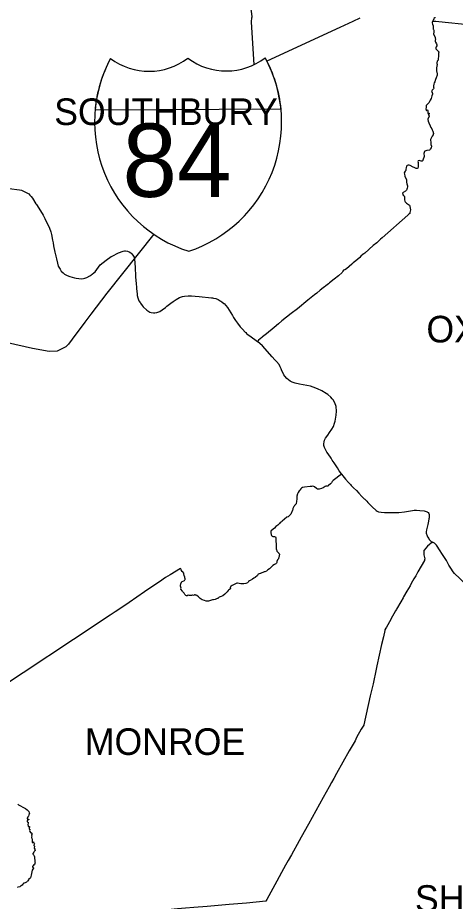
# Model space of a CAD drawing. Extents: x 0 to 2603, y -226 to 830.
# Drawn here: x 98.95 to 121.14, y 530.19 to 575 of the extents above; entities that cross this region are included whole.
import ezdxf

# ---------------------------------------------------------------- set-up
doc = ezdxf.new("R2010")
doc.units = 0
for name, color, linetype in [('CT_TSH_Map_Districts', 7, 'Continuous'), ('CT_TSH_Map_Interstate_Roads', 7, 'Continuous'), ('CT_TSH_Map_Town_Limits', 7, 'Continuous'), ('CT_TSH_Map_Town_Text', 7, 'Continuous'), ('CT_TSH_Map_US_and_State_Routes', 7, 'Continuous')]:
    doc.layers.add(name, color=color, linetype=linetype)

msp = doc.modelspace()

# ---------------------------------------------------------------- linework, layer by layer
at = {"layer": 'CT_TSH_Map_Districts'}
for points in [[(115.362, 551.859), (115.299, 551.803), (115.007, 551.579), (114.948, 551.529), (114.901, 551.482), (114.86, 551.414), (114.818, 551.357), (114.713, 551.278), (114.671, 551.248), (114.634, 551.242), (114.567, 551.246), (114.54, 551.231), (114.435, 551.158), (114.361, 551.124), (114.233, 551.095), (114.196, 551.086), (114.158, 551.085), (114.108, 551.116), (114.004, 551.213), (113.966, 551.23), (113.9, 551.234), (113.846, 551.231), (113.775, 551.227), (113.492, 551.191), (113.401, 551.17), (113.395, 551.165), (113.338, 551.138), (113.302, 551.1), (113.259, 551.046), (113.223, 551.009), (113.168, 550.924), (113.133, 550.857), (113.107, 550.739), (113.105, 550.68), (113.111, 550.574), (113.095, 550.48), (113.065, 550.353), (113.047, 550.328), (112.986, 550.262), (112.978, 550.242), (112.949, 550.21), (112.915, 550.136), (112.909, 550.109), (112.896, 550.066), (112.882, 550.018), (112.797, 549.829), (112.77, 549.788), (112.726, 549.749), (112.678, 549.697), (112.666, 549.694), (112.599, 549.667), (112.474, 549.571), (112.363, 549.459), (112.32, 549.429), (112.265, 549.405), (112.219, 549.351), (112.202, 549.328), (112.134, 549.255), (112.048, 549.2), (111.971, 549.117), (111.9, 549.056), (111.805, 548.975), (111.79, 548.957), (111.782, 548.876), (111.804, 548.792), (111.827, 548.739), (111.861, 548.698), (111.885, 548.69), (111.975, 548.688), (111.997, 548.684), (112.014, 548.675), (112.023, 548.665), (112.033, 548.626), (112.033, 548.49), (112.057, 548.271), (112.052, 548.056), (112.072, 548.005), (112.091, 547.974), (112.097, 547.944), (112.138, 547.891), (112.184, 547.85), (112.199, 547.832), (112.218, 547.787), (112.193, 547.621), (112.183, 547.587), (112.17, 547.563), (112.127, 547.51), (112.096, 547.42), (112.086, 547.377), (112.071, 547.344), (112.036, 547.305), (111.998, 547.282), (111.978, 547.274), (111.892, 547.21), (111.72, 547.046), (111.635, 546.991), (111.563, 546.934), (111.488, 546.901), (111.454, 546.894), (111.261, 546.818), (111.241, 546.814)], [(115.362, 551.859), (115.37, 551.845), (115.572, 551.591), (115.728, 551.425), (115.792, 551.352), (115.819, 551.326), (115.86, 551.275), (115.932, 551.202), (115.982, 551.162), (116.123, 551.026), (116.25, 550.879), (116.408, 550.713), (116.47, 550.657), (116.52, 550.604), (116.552, 550.581), (116.659, 550.474), (116.712, 550.412), (116.791, 550.325), (116.818, 550.291), (116.943, 550.176), (117.114, 550.022), (117.131, 550.004), (117.172, 549.973), (117.249, 549.937), (117.383, 549.915), (117.541, 549.909), (117.649, 549.902), (117.813, 549.9), (118.164, 549.903), (118.273, 549.903), (118.565, 549.941), (118.974, 550.007), (119.06, 550.018), (119.165, 550.023), (119.343, 550.014), (119.554, 549.99), (119.71, 549.942), (119.734, 549.929), (119.77, 549.898), (119.797, 549.859), (119.813, 549.812), (119.817, 549.743), (119.812, 549.634), (119.801, 549.579), (119.787, 549.46), (119.749, 549.295), (119.717, 549.168), (119.686, 549.024), (119.669, 548.917), (119.667, 548.864), (119.68, 548.814), (119.687, 548.768), (119.737, 548.667), (119.79, 548.584), (119.815, 548.539), (119.861, 548.487), (119.92, 548.439), (119.96, 548.413)], [(121.667, 546.261), (121.571, 546.356), (121.517, 546.411), (121.457, 546.467), (121.322, 546.607), (121.148, 546.764), (121.104, 546.806), (121.032, 546.895), (120.919, 547.087), (120.886, 547.131), (120.816, 547.234), (120.684, 547.479), (120.628, 547.576), (120.456, 547.82), (120.373, 547.963), (120.3, 548.055), (120.256, 548.152), (120.192, 548.241), (120.079, 548.356), (119.978, 548.409), (119.96, 548.413)], [(107.219, 547.042), (107.202, 547.058), (106.685, 546.742), (106.451, 546.606), (106.141, 546.39), (106.001, 546.298), (105.842, 546.185), (105.75, 546.128), (105.64, 546.046), (105.455, 545.928), (105.375, 545.876), (104.599, 545.347), (104.124, 545.018), (103.902, 544.871), (103.644, 544.694), (101.78, 543.464), (99.229, 541.781), (96.9, 540.238), (96.033, 539.659), (93.926, 538.262), (93.638, 538.065)], [(111.241, 546.814), (111.152, 546.772), (111.13, 546.747), (111.107, 546.711), (110.984, 546.612), (110.919, 546.569), (110.855, 546.518), (110.741, 546.454), (110.711, 546.444), (110.658, 546.401), (110.63, 546.372), (110.618, 546.354), (110.598, 546.337), (110.518, 546.309), (110.42, 546.291), (110.372, 546.286), (110.265, 546.288), (110.179, 546.301), (110.103, 546.322), (110.059, 546.318), (109.934, 546.247), (109.827, 546.202), (109.771, 546.166), (109.749, 546.146), (109.734, 546.123), (109.726, 546.1), (109.727, 546.084), (109.742, 546.051), (109.742, 546.04), (109.642, 545.974), (109.62, 545.953), (109.566, 545.883), (109.472, 545.789), (109.454, 545.768), (109.348, 545.688), (109.265, 545.646), (109.21, 545.63), (109.175, 545.615), (109.157, 545.595), (109.136, 545.581), (109.118, 545.562), (109.094, 545.548), (109.06, 545.539), (108.968, 545.501), (108.888, 545.483), (108.834, 545.472), (108.678, 545.425), (108.622, 545.414), (108.567, 545.412), (108.51, 545.418), (108.418, 545.437), (108.312, 545.477), (108.21, 545.537), (108.118, 545.628), (108.038, 545.698), (108.008, 545.711), (107.968, 545.71), (107.943, 545.723), (107.92, 545.724), (107.902, 545.711), (107.863, 545.701), (107.822, 545.715), (107.802, 545.716), (107.756, 545.694), (107.638, 545.7), (107.593, 545.707), (107.54, 545.682), (107.517, 545.686), (107.482, 545.699), (107.432, 545.756), (107.396, 545.815), (107.348, 545.862), (107.321, 545.876), (107.308, 545.921), (107.23, 546.017), (107.229, 546.036), (107.234, 546.062), (107.229, 546.118), (107.214, 546.163), (107.21, 546.196), (107.229, 546.284), (107.259, 546.381), (107.269, 546.401), (107.299, 546.413), (107.376, 546.435), (107.411, 546.46), (107.428, 546.484), (107.445, 546.516), (107.448, 546.527), (107.444, 546.548), (107.425, 546.592), (107.421, 546.628), (107.389, 546.704), (107.381, 546.794), (107.368, 546.824), (107.325, 546.89), (107.303, 546.9), (107.285, 546.916), (107.242, 547.005), (107.225, 547.027), (107.219, 547.042)]]:
    msp.add_lwpolyline(points, dxfattribs=at)
at = {"layer": 'CT_TSH_Map_Interstate_Roads'}
for p, q in [((112.307, 570.35), (102.875, 570.311)), ((99.699, 558.228), (98.44, 558.503)), ((101.398, 558.304), (100.96, 558.087)), ((100.544, 558.061), (99.699, 558.228)), ((100.96, 558.087), (100.544, 558.061))]:
    msp.add_line(p, q, dxfattribs=at)
for points in [[(116.29, 574.972), (115.947, 574.805), (115.287, 574.491), (111.589, 572.792)], [(105.847, 564.018), (103.479, 561.022), (102.658, 559.964)], [(102.658, 559.964), (102.364, 559.562), (101.715, 558.687), (101.53, 558.434), (101.398, 558.304)]]:
    msp.add_lwpolyline(points, dxfattribs=at)
for centre, radius, start, end in [((109.712, 569.691), 6.864, 151.8748, 252.2637), ((109.721, 569.686), 6.874, 151.8748, 174.7861), ((105.613, 575.542), 3.265, 233.2263, 307.1377), ((109.53, 575.56), 3.264, 233.3979, 307.1378), ((105.469, 569.671), 6.864, 288.272, 28.6609), ((105.477, 569.666), 6.864, 5.7168, 28.6609)]:
    msp.add_arc(centre, radius, start, end, dxfattribs=at)
at = {"layer": 'CT_TSH_Map_Town_Limits'}
for points in [[(120.106, 575.015), (120.096, 574.989), (120.055, 574.953), (120.042, 574.933), (120.021, 574.85), (119.999, 574.829), (119.996, 574.807)], [(119.996, 574.807), (119.973, 574.78), (119.967, 574.757), (119.97, 574.727), (119.988, 574.671), (120.022, 574.59), (120.023, 574.536), (120.011, 574.447), (120.016, 574.418), (120.039, 574.393), (120.05, 574.365), (120.056, 574.263), (120.039, 574.174), (120.052, 574.12), (120.115, 574.015), (120.124, 573.968), (120.133, 573.889), (120.116, 573.857), (120.123, 573.807), (120.141, 573.749), (120.181, 573.665), (120.197, 573.621), (120.196, 573.563), (120.17, 573.509), (120.158, 573.471), (120.155, 573.416), (120.165, 573.393), (120.291, 573.286), (120.305, 573.256), (120.305, 573.233), (120.29, 573.206), (120.279, 573.157), (120.29, 573.076), (120.288, 573.024), (120.27, 572.93), (120.269, 572.874), (120.263, 572.843), (120.247, 572.816), (120.224, 572.787), (120.213, 572.758), (120.209, 572.727), (120.209, 572.676), (120.219, 572.615), (120.178, 572.458), (120.192, 572.295), (120.217, 572.148), (120.212, 572.074), (120.164, 571.945), (120.138, 571.856), (120.095, 571.744), (120.07, 571.688), (120.053, 571.621), (120.026, 571.537), (120.025, 571.495), (120.037, 571.465), (120.042, 571.425), (120.026, 571.383), (119.964, 571.316), (119.944, 571.287), (119.933, 571.256), (119.958, 571.209), (119.971, 571.183), (119.981, 571.162), (119.982, 571.125), (119.974, 571.098), (119.965, 571.084), (119.946, 571.032), (119.934, 570.958), (119.918, 570.902), (119.871, 570.82), (119.862, 570.808), (119.836, 570.75), (119.808, 570.692), (119.682, 570.564), (119.664, 570.537), (119.656, 570.494), (119.658, 570.44), (119.651, 570.376), (119.656, 570.317), (119.669, 570.295), (119.682, 570.295), (119.699, 570.31), (119.721, 570.317), (119.733, 570.308), (119.742, 570.286), (119.74, 570.161), (119.749, 570.145), (119.764, 570.144), (119.801, 570.162), (119.807, 570.159), (119.815, 570.137), (119.785, 570.078), (119.78, 570.063), (119.791, 570.042), (119.805, 570.027), (119.808, 570.006), (119.749, 569.851), (119.746, 569.825), (119.76, 569.746), (119.798, 569.668), (119.858, 569.508)], [(121.614, 574.654), (120.627, 574.744), (120.157, 574.795), (120.042, 574.803), (119.996, 574.807)], [(119.858, 569.508), (119.898, 569.435), (119.944, 569.367), (119.973, 569.313), (119.979, 569.275), (120.002, 569.234), (120.025, 569.12), (120.022, 569.074), (120.01, 569.047), (119.97, 568.991), (119.942, 568.957), (119.919, 568.885), (119.888, 568.813), (119.881, 568.782), (119.9, 568.69), (119.904, 568.658), (119.896, 568.624), (119.905, 568.562), (119.925, 568.472), (119.907, 568.392), (119.871, 568.322), (119.848, 568.3), (119.846, 568.291), (119.827, 568.277), (119.7, 568.261), (119.602, 568.23), (119.577, 568.212), (119.556, 568.162), (119.547, 568.103), (119.548, 568.081), (119.567, 568.014), (119.566, 567.979), (119.557, 567.951), (119.537, 567.911), (119.513, 567.815), (119.487, 567.765), (119.487, 567.757), (119.456, 567.725), (119.41, 567.715), (119.307, 567.755), (119.256, 567.74), (119.245, 567.702), (119.254, 567.655), (119.251, 567.525), (119.255, 567.425), (119.239, 567.362), (119.21, 567.345), (119.162, 567.352), (119.09, 567.375), (119.052, 567.4), (118.995, 567.414), (118.844, 567.501), (118.795, 567.517), (118.75, 567.515), (118.702, 567.498), (118.668, 567.461), (118.639, 567.378), (118.634, 567.308), (118.622, 567.242), (118.605, 567.212), (118.552, 567.128), (118.555, 567.057), (118.587, 566.958), (118.656, 566.78), (118.667, 566.714), (118.668, 566.65), (118.679, 566.576), (118.698, 566.515), (118.721, 566.473), (118.717, 566.426), (118.704, 566.356), (118.685, 566.303), (118.683, 566.28), (118.663, 566.248), (118.606, 566.198), (118.489, 566.127), (118.468, 566.097), (118.474, 566.048), (118.496, 565.999), (118.549, 565.955), (118.57, 565.924), (118.571, 565.767), (118.581, 565.699), (118.597, 565.66), (118.625, 565.625), (118.668, 565.585), (118.711, 565.555), (118.773, 565.523), (118.811, 565.483), (118.836, 565.434), (118.857, 565.32), (118.87, 565.293), (118.863, 565.247), (118.842, 565.182), (118.83, 565.125), (118.829, 565.081), (118.825, 565.064), (118.787, 565.036), (118.734, 564.986), (117.438, 563.839), (117.352, 563.769)], [(98.519, 566.328), (99.049, 566.263), (99.141, 566.242), (99.252, 566.205), (99.446, 566.103), (99.515, 566.057), (99.573, 566.001), (99.636, 565.93), (99.697, 565.847), (99.871, 565.564), (99.899, 565.516), (100.11, 565.199), (100.25, 564.974), (100.33, 564.818), (100.402, 564.661), (100.462, 564.544), (100.56, 564.315), (100.627, 564.137), (100.67, 563.995), (100.725, 563.713), (100.748, 563.576), (100.772, 563.42), (100.839, 563.103), (100.869, 562.978)], [(117.352, 563.769), (117.156, 563.587), (116.976, 563.438), (116.551, 563.061), (116.504, 563.024), (116.466, 563), (116.345, 562.897), (116.295, 562.839), (116.096, 562.669), (115.964, 562.569), (115.891, 562.495), (115.618, 562.258), (115.537, 562.215), (115.469, 562.189), (115.436, 562.148), (115.399, 562.081), (115.212, 561.912), (114.989, 561.742), (114.766, 561.553), (114.712, 561.504), (114.576, 561.404), (114.557, 561.383), (114.504, 561.343), (114.446, 561.292), (114.288, 561.173), (114.112, 561.029), (114, 560.944), (113.66, 560.674), (113.132, 560.24), (112.81, 559.991), (112.351, 559.617), (112.18, 559.47), (111.948, 559.283), (111.57, 558.971), (111.367, 558.806), (111.332, 558.774), (111.165, 558.642), (111.102, 558.582)], [(100.869, 562.978), (100.883, 562.934), (100.892, 562.898), (100.914, 562.76), (100.966, 562.545), (101.013, 562.398), (101.1, 562.241), (101.164, 562.148), (101.253, 562.057), (101.329, 561.992), (101.453, 561.922), (101.598, 561.867), (101.83, 561.799), (101.925, 561.779), (102.194, 561.756), (102.287, 561.766), (102.354, 561.784), (102.461, 561.829), (102.612, 561.907), (102.665, 561.942), (102.69, 561.964), (102.725, 561.985), (102.816, 562.059), (102.876, 562.115), (102.968, 562.233), (103.054, 562.352), (103.141, 562.456), (103.28, 562.576), (103.439, 562.701), (103.699, 562.881), (103.749, 562.908), (104.065, 563.075), (104.307, 563.155), (104.369, 563.166), (104.412, 563.17), (104.525, 563.15), (104.603, 563.116), (104.684, 563.067), (104.738, 563.019), (104.825, 562.901), (104.853, 562.845), (104.883, 562.763), (104.907, 562.32), (104.913, 562.175), (104.925, 562.036), (104.932, 561.851), (104.961, 561.497), (104.967, 561.464), (104.973, 561.366), (104.981, 561.228), (104.99, 561.143), (104.991, 561.091), (105.003, 561.011), (105.012, 560.914), (105.043, 560.785), (105.102, 560.643), (105.159, 560.555), (105.182, 560.521), (105.271, 560.398), (105.319, 560.342), (105.5, 560.167), (105.554, 560.125), (105.654, 560.068), (105.713, 560.047), (105.835, 560.034), (105.907, 560.033), (105.999, 560.043), (106.11, 560.077), (106.166, 560.104), (106.28, 560.174), (106.439, 560.292), (106.518, 560.362), (106.656, 560.47), (106.722, 560.513), (106.828, 560.6), (106.881, 560.639), (106.991, 560.703), (107.065, 560.754), (107.158, 560.8), (107.3, 560.85), (107.404, 560.868), (107.593, 560.891), (107.718, 560.888), (107.756, 560.884), (107.954, 560.881), (108.148, 560.863), (108.775, 560.795), (108.825, 560.789), (108.88, 560.779), (108.995, 560.748), (109.113, 560.699), (109.215, 560.645), (109.258, 560.615), (109.304, 560.592), (109.408, 560.504), (109.421, 560.495), (109.509, 560.395), (109.582, 560.301), (109.843, 559.896), (109.902, 559.793), (109.999, 559.644)], [(109.999, 559.644), (110.092, 559.505), (110.238, 559.322), (110.343, 559.2), (110.486, 559.057), (110.512, 559.037), (110.561, 558.984), (110.645, 558.915), (110.724, 558.865), (111.102, 558.582)], [(115.362, 551.859), (115.257, 552.022), (115.172, 552.172), (115.091, 552.274), (114.999, 552.43), (114.902, 552.567), (114.838, 552.668), (114.691, 552.872), (114.627, 552.973), (114.551, 553.103), (114.51, 553.205), (114.478, 553.31), (114.47, 553.388), (114.487, 553.485), (114.515, 553.577), (114.552, 553.668), (114.672, 553.83), (114.761, 553.96), (114.884, 554.123), (114.96, 554.263), (115.018, 554.428), (115.047, 554.545), (115.084, 554.747), (115.098, 554.835), (115.112, 555.041), (115.1, 555.283), (115.086, 555.338), (115.021, 555.492), (114.945, 555.617), (114.904, 555.677), (114.836, 555.753), (114.678, 555.881), (114.587, 555.946), (114.379, 556.071), (114.16, 556.183), (113.926, 556.268), (113.802, 556.304), (113.609, 556.349), (113.244, 556.415), (113.015, 556.46), (112.875, 556.506), (112.767, 556.566), (112.604, 556.708), (112.496, 556.814), (112.452, 556.89), (112.41, 556.976), (112.342, 557.097), (112.316, 557.186), (112.266, 557.297), (112.209, 557.408), (112.075, 557.565), (111.991, 557.651), (111.859, 557.804), (111.36, 558.35), (111.102, 558.582)], [(115.362, 551.859), (115.299, 551.803), (115.007, 551.579), (114.948, 551.529), (114.901, 551.482), (114.86, 551.414), (114.818, 551.357), (114.713, 551.278), (114.671, 551.248), (114.634, 551.242), (114.567, 551.246), (114.54, 551.231), (114.435, 551.158), (114.361, 551.124), (114.233, 551.095), (114.196, 551.086), (114.158, 551.085), (114.108, 551.116), (114.004, 551.213), (113.966, 551.23), (113.9, 551.234), (113.846, 551.231), (113.775, 551.227), (113.492, 551.191), (113.401, 551.17), (113.395, 551.165), (113.338, 551.138), (113.302, 551.1), (113.259, 551.046), (113.223, 551.009), (113.168, 550.924), (113.133, 550.857), (113.107, 550.739), (113.105, 550.68), (113.111, 550.574), (113.095, 550.48), (113.065, 550.353), (113.047, 550.328), (112.986, 550.262), (112.978, 550.242), (112.949, 550.21), (112.915, 550.136), (112.909, 550.109), (112.896, 550.066), (112.882, 550.018), (112.797, 549.829), (112.77, 549.788), (112.726, 549.749), (112.678, 549.697), (112.666, 549.694), (112.599, 549.667), (112.474, 549.571), (112.363, 549.459), (112.32, 549.429), (112.265, 549.405), (112.219, 549.351), (112.202, 549.328), (112.134, 549.255), (112.048, 549.2), (111.971, 549.117), (111.9, 549.056), (111.805, 548.975), (111.79, 548.957), (111.782, 548.876), (111.804, 548.792), (111.827, 548.739), (111.861, 548.698), (111.885, 548.69), (111.975, 548.688), (111.997, 548.684), (112.014, 548.675), (112.023, 548.665), (112.033, 548.626), (112.033, 548.49), (112.057, 548.271), (112.052, 548.056), (112.072, 548.005), (112.091, 547.974), (112.097, 547.944), (112.138, 547.891), (112.184, 547.85), (112.199, 547.832), (112.218, 547.787), (112.193, 547.621), (112.183, 547.587), (112.17, 547.563), (112.127, 547.51), (112.096, 547.42), (112.086, 547.377), (112.071, 547.344), (112.036, 547.305), (111.998, 547.282), (111.978, 547.274), (111.892, 547.21), (111.72, 547.046), (111.635, 546.991), (111.563, 546.934), (111.488, 546.901), (111.454, 546.894), (111.261, 546.818), (111.241, 546.814)], [(115.362, 551.859), (115.37, 551.845), (115.572, 551.591), (115.728, 551.425), (115.792, 551.352), (115.819, 551.326), (115.86, 551.275), (115.932, 551.202), (115.982, 551.162), (116.123, 551.026), (116.25, 550.879), (116.408, 550.713), (116.47, 550.657), (116.52, 550.604), (116.552, 550.581), (116.659, 550.474), (116.712, 550.412), (116.791, 550.325), (116.818, 550.291), (116.943, 550.176), (117.114, 550.022), (117.131, 550.004), (117.172, 549.973), (117.249, 549.937), (117.383, 549.915), (117.541, 549.909), (117.649, 549.902), (117.813, 549.9), (118.164, 549.903), (118.273, 549.903), (118.565, 549.941), (118.974, 550.007), (119.06, 550.018), (119.165, 550.023), (119.343, 550.014), (119.554, 549.99), (119.71, 549.942), (119.734, 549.929), (119.77, 549.898), (119.797, 549.859), (119.813, 549.812), (119.817, 549.743), (119.812, 549.634), (119.801, 549.579), (119.787, 549.46), (119.749, 549.295), (119.717, 549.168), (119.686, 549.024), (119.669, 548.917), (119.667, 548.864), (119.68, 548.814), (119.687, 548.768), (119.737, 548.667), (119.79, 548.584), (119.815, 548.539), (119.861, 548.487), (119.92, 548.439), (119.96, 548.413)], [(119.96, 548.413), (119.925, 548.367), (119.861, 548.319), (119.822, 548.28), (119.73, 548.202), (119.554, 548), (119.539, 547.984), (119.537, 547.967), (119.539, 547.883), (119.55, 547.758), (119.571, 547.62), (119.589, 547.563), (119.584, 547.507), (119.576, 547.473), (119.243, 546.889), (119.182, 546.79), (119.13, 546.69), (119.042, 546.541), (118.903, 546.301), (118.844, 546.193), (118.687, 545.91), (118.519, 545.628), (118.5, 545.584), (118.37, 545.369), (118.165, 545.007), (118.143, 544.962), (118.111, 544.915), (118.03, 544.759), (117.893, 544.529), (117.87, 544.478), (117.645, 544.093), (117.618, 544.04), (117.574, 543.959), (117.562, 543.925), (117.492, 543.597), (117.405, 543.212), (117.168, 542.138), (117.12, 541.958), (116.966, 541.221), (116.829, 540.609), (116.503, 539.139), (116.494, 539.125), (116.461, 539.079), (116.363, 538.921), (116.136, 538.497), (116.054, 538.335), (115.76, 537.818), (115.123, 536.676), (114.983, 536.414), (114.87, 536.218), (114.748, 535.989), (114.439, 535.46), (113.69, 534.097), (113.33, 533.45), (113.217, 533.256), (112.835, 532.555), (112.666, 532.263), (112.535, 532.019), (112.329, 531.655), (112.211, 531.429), (112.086, 531.213), (111.578, 530.283), (111.526, 530.196), (111.536, 530.191)], [(121.667, 546.261), (121.571, 546.356), (121.517, 546.411), (121.457, 546.467), (121.322, 546.607), (121.148, 546.764), (121.104, 546.806), (121.032, 546.895), (120.919, 547.087), (120.886, 547.131), (120.816, 547.234), (120.684, 547.479), (120.628, 547.576), (120.456, 547.82), (120.373, 547.963), (120.3, 548.055), (120.256, 548.152), (120.192, 548.241), (120.079, 548.356), (119.978, 548.409), (119.96, 548.413)], [(107.219, 547.042), (107.202, 547.058), (106.685, 546.742), (106.451, 546.606), (106.141, 546.39), (106.001, 546.298), (105.842, 546.185), (105.75, 546.128), (105.64, 546.046), (105.455, 545.928), (105.375, 545.876), (104.599, 545.347), (104.124, 545.018), (103.902, 544.871), (103.644, 544.694), (101.78, 543.464), (99.229, 541.781), (96.9, 540.238), (96.033, 539.659), (93.926, 538.262), (93.638, 538.065)], [(111.241, 546.814), (111.152, 546.772), (111.13, 546.747), (111.107, 546.711), (110.984, 546.612), (110.919, 546.569), (110.855, 546.518), (110.741, 546.454), (110.711, 546.444), (110.658, 546.401), (110.63, 546.372), (110.618, 546.354), (110.598, 546.337), (110.518, 546.309), (110.42, 546.291), (110.372, 546.286), (110.265, 546.288), (110.179, 546.301), (110.103, 546.322), (110.059, 546.318), (109.934, 546.247), (109.827, 546.202), (109.771, 546.166), (109.749, 546.146), (109.734, 546.123), (109.726, 546.1), (109.727, 546.084), (109.742, 546.051), (109.742, 546.04), (109.642, 545.974), (109.62, 545.953), (109.566, 545.883), (109.472, 545.789), (109.454, 545.768), (109.348, 545.688), (109.265, 545.646), (109.21, 545.63), (109.175, 545.615), (109.157, 545.595), (109.136, 545.581), (109.118, 545.562), (109.094, 545.548), (109.06, 545.539), (108.968, 545.501), (108.888, 545.483), (108.834, 545.472), (108.678, 545.425), (108.622, 545.414), (108.567, 545.412), (108.51, 545.418), (108.418, 545.437), (108.312, 545.477), (108.21, 545.537), (108.118, 545.628), (108.038, 545.698), (108.008, 545.711), (107.968, 545.71), (107.943, 545.723), (107.92, 545.724), (107.902, 545.711), (107.863, 545.701), (107.822, 545.715), (107.802, 545.716), (107.756, 545.694), (107.638, 545.7), (107.593, 545.707), (107.54, 545.682), (107.517, 545.686), (107.482, 545.699), (107.432, 545.756), (107.396, 545.815), (107.348, 545.862), (107.321, 545.876), (107.308, 545.921), (107.23, 546.017), (107.229, 546.036), (107.234, 546.062), (107.229, 546.118), (107.214, 546.163), (107.21, 546.196), (107.229, 546.284), (107.259, 546.381), (107.269, 546.401), (107.299, 546.413), (107.376, 546.435), (107.411, 546.46), (107.428, 546.484), (107.445, 546.516), (107.448, 546.527), (107.444, 546.548), (107.425, 546.592), (107.421, 546.628), (107.389, 546.704), (107.381, 546.794), (107.368, 546.824), (107.325, 546.89), (107.303, 546.9), (107.285, 546.916), (107.242, 547.005), (107.225, 547.027), (107.219, 547.042)], [(98.952, 535.119), (98.994, 535.088), (99.313, 534.921), (99.346, 534.893), (99.36, 534.882), (99.43, 534.835), (99.462, 534.79), (99.498, 534.767), (99.511, 534.749), (99.53, 534.683), (99.546, 534.632), (99.541, 534.613), (99.516, 534.582), (99.5, 534.504), (99.491, 534.49), (99.473, 534.482), (99.439, 534.383), (99.439, 534.376), (99.447, 534.367), (99.498, 534.353), (99.51, 534.348), (99.511, 534.336), (99.448, 534.288), (99.437, 534.271), (99.427, 534.233), (99.437, 534.22), (99.473, 534.212), (99.482, 534.207), (99.492, 534.177), (99.492, 534.147), (99.463, 534.083), (99.465, 534.061), (99.477, 534.041), (99.484, 534.002), (99.496, 533.988), (99.549, 533.981), (99.555, 533.974), (99.559, 533.947), (99.54, 533.896), (99.535, 533.864), (99.544, 533.856), (99.564, 533.851), (99.57, 533.844), (99.563, 533.824), (99.545, 533.779), (99.561, 533.735), (99.597, 533.683), (99.625, 533.669), (99.661, 533.665), (99.671, 533.653), (99.684, 533.596), (99.659, 533.555), (99.656, 533.544), (99.669, 533.508), (99.647, 533.451), (99.645, 533.415), (99.662, 533.386), (99.691, 533.358), (99.695, 533.328), (99.686, 533.27), (99.685, 533.188), (99.693, 533.179), (99.717, 533.178), (99.733, 533.185), (99.752, 533.203), (99.762, 533.198), (99.795, 533.122), (99.8, 533.101), (99.794, 533.066), (99.774, 533.033), (99.779, 533.014), (99.804, 532.995), (99.783, 532.893), (99.787, 532.88), (99.824, 532.842), (99.834, 532.783), (99.832, 532.761), (99.813, 532.744), (99.801, 532.738), (99.788, 532.719), (99.772, 532.678), (99.733, 532.635), (99.724, 532.616)], [(99.724, 532.616), (99.725, 532.608), (99.726, 532.592), (99.741, 532.564), (99.773, 532.527), (99.79, 532.489), (99.799, 532.451), (99.801, 532.343), (99.822, 532.317), (99.826, 532.305), (99.817, 532.234), (99.819, 532.194), (99.835, 532.156), (99.818, 532.121), (99.818, 532.093), (99.814, 532.081), (99.766, 532.034), (99.742, 531.998), (99.708, 531.966), (99.7, 531.95), (99.709, 531.927), (99.723, 531.914), (99.745, 531.9), (99.755, 531.886), (99.754, 531.873), (99.722, 531.828), (99.695, 531.764), (99.641, 531.514), (99.595, 531.379), (99.575, 531.354), (99.508, 531.302), (99.494, 531.287), (99.465, 531.223), (99.447, 531.203), (99.436, 531.198), (99.398, 531.159), (99.336, 531.126), (99.289, 531.116), (99.253, 531.111), (99.244, 531.106), (99.24, 531.093), (99.226, 531.075), (99.216, 531.055), (99.176, 531.005), (99.136, 530.979), (99.094, 530.959), (99.055, 530.932), (98.968, 530.901), (98.945, 530.887)], [(111.536, 530.191), (110.552, 530.104), (110.114, 530.061), (109.9, 530.046), (109.671, 530.021), (108.553, 529.926), (107.888, 529.872), (107.452, 529.838), (107.057, 529.801), (106.244, 529.732), (105.671, 529.676), (105.256, 529.639), (104.859, 529.6), (104.4, 529.568), (104.015, 529.534), (103.79, 529.514), (103.555, 529.511), (101.33, 529.298), (99.137, 529.087)]]:
    msp.add_lwpolyline(points, dxfattribs=at)
at = {"layer": 'CT_TSH_Map_US_and_State_Routes'}
msp.add_lwpolyline([(110.774, 576.175), (110.76, 576.01), (110.749, 575.76), (110.757, 575.542), (110.768, 575.447), (110.786, 575.29), (110.805, 575.202), (110.818, 575.017), (110.814, 574.966), (110.79, 574.808), (110.789, 574.792), (110.92, 572.607)], dxfattribs=at)

# ---------------------------------------------------------------- texts
at = {"layer": 'CT_TSH_Map_Interstate_Roads'}
msp.add_text('84', height=3.7137, dxfattribs=at).set_placement((104.266, 565.91))
at = {"layer": 'CT_TSH_Map_Town_Text'}
for s, p in [('SOUTHBURY', (100.805, 569.552)), ('OXFORD', (119.675, 558.528)), ('MONROE', (102.358, 537.613)), ('SHELTON', (119.093, 529.658))]:
    msp.add_text(s, height=1.35, dxfattribs=at).set_placement(p)

doc.saveas('drawing.dxf')
